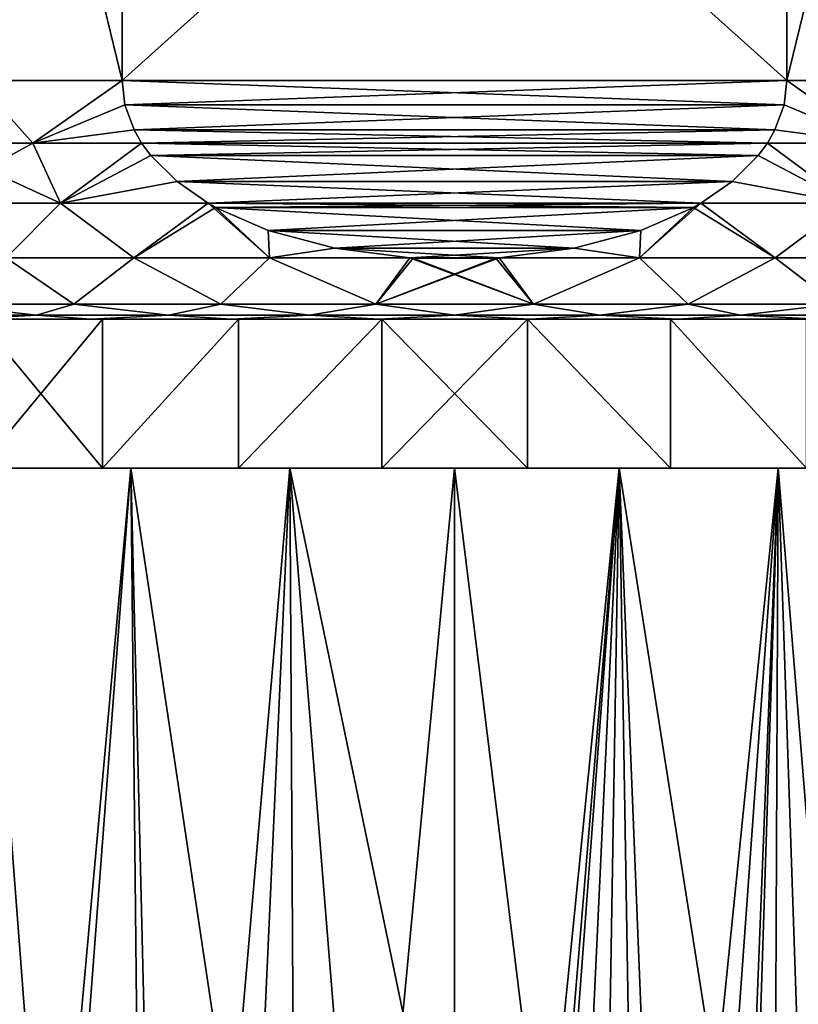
# Model space of a CAD drawing. Header units: metres. Extents: x -109 to 109, y -452 to 89.
# Tile 447 of 656: x -84 to -71, y 19 to 35. Entities that reach past the tile are written whole.
import ezdxf

# ---------------------------------------------------------------- set-up
doc = ezdxf.new("R2010")
doc.units = ezdxf.units.M
doc.layers.add('solid_K244270000C71_000', color=7, linetype='CONTINUOUS')

msp = doc.modelspace()

# ---------------------------------------------------------------- linework, layer by layer
at = {"layer": 'solid_K244270000C71_000'}
for points in [[(-84.5, 34, -13.856406), (-84.5, 44, -13.856406), (-82.067764, 44, -15)], [(-84.5, 34, -13.856406), (-82.067764, 44, -15), (-82.067764, 34, -15)], [(-82.067764, 34, 15), (-82.067764, 44, 15), (-84.5, 44, 13.856406)], [(-82.067764, 34, 15), (-84.5, 44, 13.856406), (-84.5, 34, 13.856406)], [(-82.067764, 34, 15), (-70.932236, 34, 15), (-70.932236, 44, 15)], [(-82.067764, 34, 15), (-70.932236, 44, 15), (-82.067764, 44, 15)], [(-70.932236, 34, -15), (-82.067764, 44, -15), (-70.932236, 44, -15)], [(-70.932236, 34, -15), (-82.067764, 34, -15), (-82.067764, 44, -15)], [(-68.5, 34, 13.856406), (-70.932236, 44, 15), (-70.932236, 34, 15)], [(-68.5, 34, 13.856406), (-68.5, 44, 13.856406), (-70.932236, 44, 15)], [(-70.932236, 34, -15), (-70.932236, 44, -15), (-68.5, 44, -13.856406)], [(-70.932236, 34, -15), (-68.5, 44, -13.856406), (-68.5, 34, -13.856406)], [(-84.5, 34, -13.856406), (-83.563675, 32.947845, -14.231461), (-85.292969, 32.947845, -13.233049)], [(-85.292969, 32.947845, 13.233049), (-83.563675, 32.947845, 14.231461), (-84.5, 34, 13.856406)], [(-84.5, 34, -13.856406), (-82.067764, 34, -15), (-83.563675, 32.947845, -14.231461)], [(-83.563675, 32.947845, 14.231461), (-82.067764, 34, 15), (-84.5, 34, 13.856406)], [(-82.067764, 34, -15), (-82.01873, 33.588009, -15), (-83.563675, 32.947845, -14.231461)], [(-83.563675, 32.947845, 14.231461), (-82.01873, 33.588009, 15), (-82.067764, 34, 15)], [(-82.01873, 33.588009, 15), (-70.932236, 34, 15), (-82.067764, 34, 15)], [(-70.98127, 33.588009, -15), (-82.01873, 33.588009, -15), (-82.067764, 34, -15)], [(-70.98127, 33.588009, -15), (-82.067764, 34, -15), (-70.932236, 34, -15)], [(-70.98127, 33.588009, 15), (-70.932236, 34, 15), (-82.01873, 33.588009, 15)], [(-70.98127, 33.588009, 15), (-69.436325, 32.947845, 14.231461), (-70.932236, 34, 15)], [(-69.436325, 32.947845, -14.231461), (-70.98127, 33.588009, -15), (-70.932236, 34, -15)], [(-69.436325, 32.947845, 14.231461), (-68.5, 34, 13.856406), (-70.932236, 34, 15)], [(-69.436325, 32.947845, -14.231461), (-70.932236, 34, -15), (-68.5, 34, -13.856406)], [(-82.01873, 33.588009, -15), (-81.864922, 33.169498, -15), (-83.563675, 32.947845, -14.231461)], [(-83.563675, 32.947845, 14.231461), (-81.864922, 33.169498, 15), (-82.01873, 33.588009, 15)], [(-71.135078, 33.169498, -15), (-81.864922, 33.169498, -15), (-82.01873, 33.588009, -15)], [(-71.135078, 33.169498, -15), (-82.01873, 33.588009, -15), (-70.98127, 33.588009, -15)], [(-70.98127, 33.588009, 15), (-82.01873, 33.588009, 15), (-81.864922, 33.169498, 15)], [(-70.98127, 33.588009, 15), (-81.864922, 33.169498, 15), (-71.135078, 33.169498, 15)], [(-69.436325, 32.947845, -14.231461), (-71.135078, 33.169498, -15), (-70.98127, 33.588009, -15)], [(-70.98127, 33.588009, 15), (-71.135078, 33.169498, 15), (-69.436325, 32.947845, 14.231461)], [(-81.864922, 33.169498, -15), (-81.738991, 32.950325, -15), (-83.563675, 32.947845, -14.231461)], [(-83.563675, 32.947845, 14.231461), (-81.738991, 32.950325, 15), (-81.864922, 33.169498, 15)], [(-71.261009, 32.950325, -15), (-81.738991, 32.950325, -15), (-81.864922, 33.169498, -15)], [(-71.261009, 32.950325, -15), (-81.864922, 33.169498, -15), (-71.135078, 33.169498, -15)], [(-71.135078, 33.169498, 15), (-81.864922, 33.169498, 15), (-81.738991, 32.950325, 15)], [(-71.135078, 33.169498, 15), (-81.738991, 32.950325, 15), (-71.261009, 32.950325, 15)], [(-69.436325, 32.947845, -14.231461), (-71.261009, 32.950325, -15), (-71.135078, 33.169498, -15)], [(-71.135078, 33.169498, 15), (-71.261009, 32.950325, 15), (-69.436325, 32.947845, 14.231461)], [(-83.563675, 32.947845, -14.231461), (-83.100143, 31.941845, -14.087252), (-85.399841, 31.941845, -12.75952)], [(-85.292969, 32.947845, -13.233049), (-83.563675, 32.947845, -14.231461), (-85.399841, 31.941845, -12.75952)], [(-85.399841, 31.941845, 12.75952), (-83.100143, 31.941845, 14.087252), (-85.292969, 32.947845, 13.233049)], [(-83.100143, 31.941845, 14.087252), (-83.563675, 32.947845, 14.231461), (-85.292969, 32.947845, 13.233049)], [(-83.563675, 32.947845, -14.231461), (-81.738991, 32.950325, -15), (-83.100143, 31.941845, -14.087252)], [(-83.100143, 31.941845, 14.087252), (-81.738991, 32.950325, 15), (-83.563675, 32.947845, 14.231461)], [(-81.738991, 32.950325, -15), (-81.586121, 32.740784, -15), (-83.100143, 31.941845, -14.087252)], [(-83.100143, 31.941845, 14.087252), (-81.586121, 32.740784, 15), (-81.738991, 32.950325, 15)], [(-71.413879, 32.740784, -15), (-81.586121, 32.740784, -15), (-81.738991, 32.950325, -15)], [(-71.413879, 32.740784, -15), (-81.738991, 32.950325, -15), (-71.261009, 32.950325, -15)], [(-71.261009, 32.950325, 15), (-81.738991, 32.950325, 15), (-81.586121, 32.740784, 15)], [(-71.413879, 32.740784, 15), (-71.261009, 32.950325, 15), (-81.586121, 32.740784, 15)], [(-69.899857, 31.941845, -14.087252), (-71.413879, 32.740784, -15), (-71.261009, 32.950325, -15)], [(-69.899857, 31.941845, 14.087252), (-71.261009, 32.950325, 15), (-71.413879, 32.740784, 15)], [(-69.899857, 31.941845, -14.087252), (-71.261009, 32.950325, -15), (-69.436325, 32.947845, -14.231461)], [(-69.899857, 31.941845, 14.087252), (-69.436325, 32.947845, 14.231461), (-71.261009, 32.950325, 15)], [(-81.586121, 32.740784, -15), (-81.147003, 32.30336, -15), (-83.100143, 31.941845, -14.087252)], [(-83.100143, 31.941845, 14.087252), (-81.147003, 32.30336, 15), (-81.586121, 32.740784, 15)], [(-71.852997, 32.30336, -15), (-81.147003, 32.30336, -15), (-81.586121, 32.740784, -15)], [(-71.852997, 32.30336, -15), (-81.586121, 32.740784, -15), (-71.413879, 32.740784, -15)], [(-71.413879, 32.740784, 15), (-81.586121, 32.740784, 15), (-81.147003, 32.30336, 15)], [(-71.852997, 32.30336, 15), (-71.413879, 32.740784, 15), (-81.147003, 32.30336, 15)], [(-69.899857, 31.941845, -14.087252), (-71.852997, 32.30336, -15), (-71.413879, 32.740784, -15)], [(-71.852997, 32.30336, 15), (-69.899857, 31.941845, 14.087252), (-71.413879, 32.740784, 15)], [(-81.147003, 32.30336, -15), (-80.623581, 31.941257, -15), (-83.100143, 31.941845, -14.087252)], [(-83.100143, 31.941845, 14.087252), (-80.623581, 31.941257, 15), (-81.147003, 32.30336, 15)], [(-72.376419, 31.941257, -15), (-80.623581, 31.941257, -15), (-81.147003, 32.30336, -15)], [(-72.376419, 31.941257, -15), (-81.147003, 32.30336, -15), (-71.852997, 32.30336, -15)], [(-71.852997, 32.30336, 15), (-81.147003, 32.30336, 15), (-80.623581, 31.941257, 15)], [(-71.852997, 32.30336, 15), (-80.623581, 31.941257, 15), (-72.376419, 31.941257, 15)], [(-69.899857, 31.941845, -14.087252), (-72.376419, 31.941257, -15), (-71.852997, 32.30336, -15)], [(-71.852997, 32.30336, 15), (-72.376419, 31.941257, 15), (-69.899857, 31.941845, 14.087252)], [(-85.399841, 31.941845, -12.75952), (-83.100143, 31.941845, -14.087252), (-84.01049, 31.028196, -13.008563)], [(-84.01049, 31.028196, 13.008563), (-83.100143, 31.941845, 14.087252), (-85.399841, 31.941845, 12.75952)], [(-83.100143, 31.941845, -14.087252), (-81.870735, 31.028196, -14.028024), (-84.01049, 31.028196, -13.008563)], [(-84.01049, 31.028196, 13.008563), (-81.870735, 31.028196, 14.028024), (-83.100143, 31.941845, 14.087252)], [(-83.100143, 31.941845, -14.087252), (-80.623581, 31.941257, -15), (-81.870735, 31.028196, -14.028024)], [(-81.870735, 31.028196, 14.028024), (-80.623581, 31.941257, 15), (-83.100143, 31.941845, 14.087252)], [(-80.623581, 31.941257, -15), (-80.501938, 31.872206, -15), (-81.870735, 31.028196, -14.028024)], [(-81.870735, 31.028196, 14.028024), (-79.597252, 31.028196, 14.698206), (-80.623581, 31.941257, 15)], [(-80.501938, 31.872206, -15), (-79.597252, 31.028196, -14.698206), (-81.870735, 31.028196, -14.028024)], [(-72.498062, 31.872206, -15), (-80.501938, 31.872206, -15), (-80.623581, 31.941257, -15)], [(-72.498062, 31.872206, -15), (-80.623581, 31.941257, -15), (-72.376419, 31.941257, -15)], [(-79.597252, 31.028196, 14.698206), (-80.501938, 31.872206, 15), (-80.623581, 31.941257, 15)], [(-72.376419, 31.941257, 15), (-80.623581, 31.941257, 15), (-80.501938, 31.872206, 15)], [(-72.498062, 31.872206, 15), (-72.376419, 31.941257, 15), (-80.501938, 31.872206, 15)], [(-80.501938, 31.872206, -15), (-79.620476, 31.484491, -15), (-79.597252, 31.028196, -14.698206)], [(-73.379524, 31.484491, -15), (-79.620476, 31.484491, -15), (-80.501938, 31.872206, -15)], [(-73.379524, 31.484491, -15), (-80.501938, 31.872206, -15), (-72.498062, 31.872206, -15)], [(-79.597252, 31.028196, 14.698206), (-79.620476, 31.484491, 15), (-80.501938, 31.872206, 15)], [(-72.498062, 31.872206, 15), (-80.501938, 31.872206, 15), (-79.620476, 31.484491, 15)], [(-73.379524, 31.484491, 15), (-72.498062, 31.872206, 15), (-79.620476, 31.484491, 15)], [(-72.376419, 31.941257, -15), (-71.129265, 31.028196, -14.028024), (-73.402748, 31.028196, -14.698206)], [(-72.498062, 31.872206, -15), (-72.376419, 31.941257, -15), (-73.402748, 31.028196, -14.698206)], [(-73.379524, 31.484491, -15), (-72.498062, 31.872206, -15), (-73.402748, 31.028196, -14.698206)], [(-72.498062, 31.872206, 15), (-73.402748, 31.028196, 14.698206), (-71.129265, 31.028196, 14.028024)], [(-73.379524, 31.484491, 15), (-73.402748, 31.028196, 14.698206), (-72.498062, 31.872206, 15)], [(-72.498062, 31.872206, 15), (-71.129265, 31.028196, 14.028024), (-72.376419, 31.941257, 15)], [(-69.899857, 31.941845, -14.087252), (-71.129265, 31.028196, -14.028024), (-72.376419, 31.941257, -15)], [(-72.376419, 31.941257, 15), (-71.129265, 31.028196, 14.028024), (-69.899857, 31.941845, 14.087252)], [(-69.899857, 31.941845, -14.087252), (-68.98951, 31.028196, -13.008563), (-71.129265, 31.028196, -14.028024)], [(-69.899857, 31.941845, 14.087252), (-71.129265, 31.028196, 14.028024), (-68.98951, 31.028196, 13.008563)], [(-79.620476, 31.484491, -15), (-78.501465, 31.185986, -15), (-79.597252, 31.028196, -14.698206)], [(-74.498535, 31.185986, -15), (-78.501465, 31.185986, -15), (-79.620476, 31.484491, -15)], [(-74.498535, 31.185986, -15), (-79.620476, 31.484491, -15), (-73.379524, 31.484491, -15)], [(-79.597252, 31.028196, 14.698206), (-78.501465, 31.185986, 15), (-79.620476, 31.484491, 15)], [(-73.379524, 31.484491, 15), (-79.620476, 31.484491, 15), (-78.501465, 31.185986, 15)], [(-73.379524, 31.484491, 15), (-78.501465, 31.185986, 15), (-74.498535, 31.185986, 15)], [(-74.498535, 31.185986, -15), (-73.379524, 31.484491, -15), (-73.402748, 31.028196, -14.698206)], [(-73.379524, 31.484491, 15), (-74.498535, 31.185986, 15), (-73.402748, 31.028196, 14.698206)], [(-78.501465, 31.185986, -15), (-77.249283, 31.025101, -15), (-79.597252, 31.028196, -14.698206)], [(-79.597252, 31.028196, 14.698206), (-77.249283, 31.025101, 15), (-78.501465, 31.185986, 15)], [(-78.501465, 31.185986, -15), (-75.750717, 31.025101, -15), (-77.249283, 31.025101, -15)], [(-74.498535, 31.185986, -15), (-75.750717, 31.025101, -15), (-78.501465, 31.185986, -15)], [(-74.498535, 31.185986, 15), (-78.501465, 31.185986, 15), (-77.249283, 31.025101, 15)], [(-74.498535, 31.185986, 15), (-77.249283, 31.025101, 15), (-75.750717, 31.025101, 15)], [(-74.498535, 31.185986, -15), (-73.402748, 31.028196, -14.698206), (-75.750717, 31.025101, -15)], [(-74.498535, 31.185986, 15), (-75.750717, 31.025101, 15), (-73.402748, 31.028196, 14.698206)], [(-84.01049, 31.028196, -13.008563), (-82.877266, 30.25, -12.80727), (-85.122009, 30.25, -11.417383)], [(-84.01049, 31.028196, 13.008563), (-85.122009, 30.25, 11.417383), (-82.877266, 30.25, 12.80727)], [(-84.01049, 31.028196, -13.008563), (-81.870735, 31.028196, -14.028024), (-82.877266, 30.25, -12.80727)], [(-84.01049, 31.028196, 13.008563), (-82.877266, 30.25, 12.80727), (-81.870735, 31.028196, 14.028024)], [(-81.870735, 31.028196, -14.028024), (-80.415352, 30.25, -13.761022), (-82.877266, 30.25, -12.80727)], [(-81.870735, 31.028196, 14.028024), (-82.877266, 30.25, 12.80727), (-80.415352, 30.25, 13.761022)], [(-81.870735, 31.028196, -14.028024), (-79.597252, 31.028196, -14.698206), (-80.415352, 30.25, -13.761022)], [(-81.870735, 31.028196, 14.028024), (-80.415352, 30.25, 13.761022), (-79.597252, 31.028196, 14.698206)], [(-79.597252, 31.028196, -14.698206), (-77.820099, 30.25, -14.246158), (-80.415352, 30.25, -13.761022)], [(-79.597252, 31.028196, 14.698206), (-80.415352, 30.25, 13.761022), (-77.820099, 30.25, 14.246158)], [(-79.597252, 31.028196, -14.698206), (-77.249283, 31.025101, -15), (-77.820099, 30.25, -14.246158)], [(-79.597252, 31.028196, 14.698206), (-77.820099, 30.25, 14.246158), (-77.249283, 31.025101, 15)], [(-75.750717, 31.025101, -15), (-75.179901, 30.25, -14.246158), (-77.820099, 30.25, -14.246158)], [(-75.807854, 31.021408, -15), (-75.750717, 31.025101, -15), (-77.820099, 30.25, -14.246158)], [(-77.249283, 31.025101, -15), (-77.192146, 31.021408, -15), (-77.820099, 30.25, -14.246158)], [(-77.249283, 31.025101, 15), (-77.820099, 30.25, 14.246158), (-75.179901, 30.25, 14.246158)], [(-77.192146, 31.021408, -15), (-75.807854, 31.021408, -15), (-77.820099, 30.25, -14.246158)], [(-77.249283, 31.025101, -15), (-75.750717, 31.025101, -15), (-75.807854, 31.021408, -15)], [(-77.249283, 31.025101, -15), (-75.807854, 31.021408, -15), (-77.192146, 31.021408, -15)], [(-77.192146, 31.021408, 15), (-77.249283, 31.025101, 15), (-75.179901, 30.25, 14.246158)], [(-75.750717, 31.025101, 15), (-77.249283, 31.025101, 15), (-77.192146, 31.021408, 15)], [(-75.750717, 31.025101, 15), (-77.192146, 31.021408, 15), (-75.807854, 31.021408, 15)], [(-75.807854, 31.021408, 15), (-77.192146, 31.021408, 15), (-75.179901, 30.25, 14.246158)], [(-75.750717, 31.025101, 15), (-75.807854, 31.021408, 15), (-75.179901, 30.25, 14.246158)], [(-75.750717, 31.025101, -15), (-73.402748, 31.028196, -14.698206), (-75.179901, 30.25, -14.246158)], [(-73.402748, 31.028196, 14.698206), (-75.750717, 31.025101, 15), (-75.179901, 30.25, 14.246158)], [(-73.402748, 31.028196, -14.698206), (-72.584648, 30.25, -13.761022), (-75.179901, 30.25, -14.246158)], [(-73.402748, 31.028196, 14.698206), (-75.179901, 30.25, 14.246158), (-72.584648, 30.25, 13.761022)], [(-73.402748, 31.028196, -14.698206), (-71.129265, 31.028196, -14.028024), (-72.584648, 30.25, -13.761022)], [(-71.129265, 31.028196, 14.028024), (-73.402748, 31.028196, 14.698206), (-72.584648, 30.25, 13.761022)], [(-71.129265, 31.028196, -14.028024), (-70.122734, 30.25, -12.80727), (-72.584648, 30.25, -13.761022)], [(-71.129265, 31.028196, 14.028024), (-72.584648, 30.25, 13.761022), (-70.122734, 30.25, 12.80727)], [(-71.129265, 31.028196, -14.028024), (-68.98951, 31.028196, -13.008563), (-70.122734, 30.25, -12.80727)], [(-68.98951, 31.028196, 13.008563), (-71.129265, 31.028196, 14.028024), (-70.122734, 30.25, 12.80727)], [(-85.122009, 30.25, -11.417383), (-83.499649, 30.064585, -12.123754), (-85.498581, 30.064585, -10.72409)], [(-85.122009, 30.25, 11.417383), (-85.498581, 30.064585, 10.72409), (-83.499649, 30.064585, 12.123754)], [(-85.122009, 30.25, -11.417383), (-82.877266, 30.25, -12.80727), (-83.499649, 30.064585, -12.123754)], [(-82.877266, 30.25, 12.80727), (-85.122009, 30.25, 11.417383), (-83.499649, 30.064585, 12.123754)], [(-82.877266, 30.25, -12.80727), (-81.288048, 30.064585, -13.155044), (-83.499649, 30.064585, -12.123754)], [(-82.877266, 30.25, 12.80727), (-83.499649, 30.064585, 12.123754), (-81.288048, 30.064585, 13.155044)], [(-82.877266, 30.25, -12.80727), (-80.415352, 30.25, -13.761022), (-81.288048, 30.064585, -13.155044)], [(-80.415352, 30.25, 13.761022), (-82.877266, 30.25, 12.80727), (-81.288048, 30.064585, 13.155044)], [(-80.415352, 30.25, -13.761022), (-78.930954, 30.064585, -13.786624), (-81.288048, 30.064585, -13.155044)], [(-80.415352, 30.25, 13.761022), (-81.288048, 30.064585, 13.155044), (-78.930954, 30.064585, 13.786624)], [(-80.415352, 30.25, -13.761022), (-77.820099, 30.25, -14.246158), (-78.930954, 30.064585, -13.786624)], [(-77.820099, 30.25, 14.246158), (-80.415352, 30.25, 13.761022), (-78.930954, 30.064585, 13.786624)], [(-77.820099, 30.25, -14.246158), (-76.5, 30.064585, -13.999305), (-78.930954, 30.064585, -13.786624)], [(-77.820099, 30.25, 14.246158), (-78.930954, 30.064585, 13.786624), (-76.5, 30.064585, 13.999305)], [(-77.820099, 30.25, -14.246158), (-75.179901, 30.25, -14.246158), (-76.5, 30.064585, -13.999305)], [(-75.179901, 30.25, 14.246158), (-77.820099, 30.25, 14.246158), (-76.5, 30.064585, 13.999305)], [(-75.179901, 30.25, -14.246158), (-74.069046, 30.064585, -13.786624), (-76.5, 30.064585, -13.999305)], [(-75.179901, 30.25, 14.246158), (-76.5, 30.064585, 13.999305), (-74.069046, 30.064585, 13.786624)], [(-75.179901, 30.25, -14.246158), (-72.584648, 30.25, -13.761022), (-74.069046, 30.064585, -13.786624)], [(-72.584648, 30.25, 13.761022), (-75.179901, 30.25, 14.246158), (-74.069046, 30.064585, 13.786624)], [(-72.584648, 30.25, -13.761022), (-71.711952, 30.064585, -13.155044), (-74.069046, 30.064585, -13.786624)], [(-72.584648, 30.25, 13.761022), (-74.069046, 30.064585, 13.786624), (-71.711952, 30.064585, 13.155044)], [(-72.584648, 30.25, -13.761022), (-70.122734, 30.25, -12.80727), (-71.711952, 30.064585, -13.155044)], [(-70.122734, 30.25, 12.80727), (-72.584648, 30.25, 13.761022), (-71.711952, 30.064585, 13.155044)], [(-70.122734, 30.25, -12.80727), (-69.500351, 30.064585, -12.123754), (-71.711952, 30.064585, -13.155044)], [(-70.122734, 30.25, 12.80727), (-71.711952, 30.064585, 13.155044), (-69.500351, 30.064585, 12.123754)], [(-83.499649, 30.064585, 12.123754), (-85.498581, 30.064585, 10.72409), (-84.72496, 30, 10.888367)], [(-85.498581, 30.064585, -10.72409), (-83.499649, 30.064585, -12.123754), (-84.72496, 30, -10.888367)], [(-83.499649, 30.064585, 12.123754), (-84.72496, 30, 10.888367), (-82.583641, 30, 12.214573)], [(-83.499649, 30.064585, -12.123754), (-82.583641, 30, -12.214573), (-84.72496, 30, -10.888367)], [(-81.288048, 30.064585, 13.155044), (-83.499649, 30.064585, 12.123754), (-82.583641, 30, 12.214573)], [(-83.499649, 30.064585, -12.123754), (-81.288048, 30.064585, -13.155044), (-82.583641, 30, -12.214573)], [(-81.288048, 30.064585, 13.155044), (-82.583641, 30, 12.214573), (-80.235123, 30, 13.124607)], [(-81.288048, 30.064585, -13.155044), (-80.235123, 30, -13.124607), (-82.583641, 30, -12.214573)], [(-78.930954, 30.064585, 13.786624), (-81.288048, 30.064585, 13.155044), (-80.235123, 30, 13.124607)], [(-81.288048, 30.064585, -13.155044), (-78.930954, 30.064585, -13.786624), (-80.235123, 30, -13.124607)], [(-78.930954, 30.064585, 13.786624), (-80.235123, 30, 13.124607), (-77.759369, 30, 13.587512)], [(-78.930954, 30.064585, -13.786624), (-77.759369, 30, -13.587512), (-80.235123, 30, -13.124607)], [(-76.5, 30.064585, 13.999305), (-78.930954, 30.064585, 13.786624), (-77.759369, 30, 13.587512)], [(-78.930954, 30.064585, -13.786624), (-76.5, 30.064585, -13.999305), (-77.759369, 30, -13.587512)], [(-76.5, 30.064585, 13.999305), (-77.759369, 30, 13.587512), (-75.240631, 30, 13.587512)], [(-76.5, 30.064585, -13.999305), (-75.240631, 30, -13.587512), (-77.759369, 30, -13.587512)], [(-74.069046, 30.064585, 13.786624), (-76.5, 30.064585, 13.999305), (-75.240631, 30, 13.587512)], [(-76.5, 30.064585, -13.999305), (-74.069046, 30.064585, -13.786624), (-75.240631, 30, -13.587512)], [(-74.069046, 30.064585, 13.786624), (-75.240631, 30, 13.587512), (-72.764877, 30, 13.124607)], [(-74.069046, 30.064585, -13.786624), (-72.764877, 30, -13.124607), (-75.240631, 30, -13.587512)], [(-71.711952, 30.064585, 13.155044), (-74.069046, 30.064585, 13.786624), (-72.764877, 30, 13.124607)], [(-74.069046, 30.064585, -13.786624), (-71.711952, 30.064585, -13.155044), (-72.764877, 30, -13.124607)], [(-71.711952, 30.064585, 13.155044), (-72.764877, 30, 13.124607), (-70.416359, 30, 12.214573)], [(-71.711952, 30.064585, -13.155044), (-70.416359, 30, -12.214573), (-72.764877, 30, -13.124607)], [(-69.500351, 30.064585, 12.123754), (-71.711952, 30.064585, 13.155044), (-70.416359, 30, 12.214573)], [(-71.711952, 30.064585, -13.155044), (-69.500351, 30.064585, -12.123754), (-70.416359, 30, -12.214573)], [(-84.72496, 30, -10.888367), (-82.392876, 30, -11.834506), (-84.467117, 30, -10.550196)], [(-84.72496, 30, -10.888367), (-82.583641, 30, -12.214573), (-82.392876, 30, -11.834506)], [(-84.72496, 30, 10.888367), (-84.467117, 30, 10.550196), (-82.392876, 30, 11.834506)], [(-82.583641, 30, 12.214573), (-84.72496, 30, 10.888367), (-82.392876, 30, 11.834506)], [(-82.392876, 30, -11.834506), (-82.392799, 27.5, -11.834559), (-84.467461, 27.5, -10.549951)], [(-84.467117, 30, -10.550196), (-82.392876, 30, -11.834506), (-84.467461, 27.5, -10.549951)], [(-84.467117, 30, 10.550196), (-84.467461, 27.5, 10.549951), (-82.392799, 27.5, 11.834559)], [(-82.392876, 30, 11.834506), (-84.467117, 30, 10.550196), (-82.392799, 27.5, 11.834559)], [(-82.583641, 30, -12.214573), (-80.117981, 30, -12.715809), (-82.392876, 30, -11.834506)], [(-82.583641, 30, -12.214573), (-80.235123, 30, -13.124607), (-80.117981, 30, -12.715809)], [(-82.583641, 30, 12.214573), (-82.392876, 30, 11.834506), (-80.117981, 30, 12.715809)], [(-80.235123, 30, 13.124607), (-82.583641, 30, 12.214573), (-80.117981, 30, 12.715809)], [(-82.392876, 30, -11.834506), (-80.117981, 30, -12.715809), (-82.392799, 27.5, -11.834559)], [(-80.117981, 30, 12.715809), (-82.392876, 30, 11.834506), (-82.392799, 27.5, 11.834559)], [(-80.117981, 30, -12.715809), (-80.117546, 27.5, -12.715933), (-82.392799, 27.5, -11.834559)], [(-80.117981, 30, 12.715809), (-82.392799, 27.5, 11.834559), (-80.117546, 27.5, 12.715933)], [(-80.235123, 30, -13.124607), (-77.71981, 30, -13.164104), (-80.117981, 30, -12.715809)], [(-80.235123, 30, -13.124607), (-77.759369, 30, -13.587512), (-77.71981, 30, -13.164104)], [(-80.235123, 30, 13.124607), (-80.117981, 30, 12.715809), (-77.71981, 30, 13.164104)], [(-75.240631, 30, 13.587512), (-80.235123, 30, 13.124607), (-77.71981, 30, 13.164104)], [(-75.240631, 30, 13.587512), (-77.759369, 30, 13.587512), (-80.235123, 30, 13.124607)], [(-80.117981, 30, -12.715809), (-77.71981, 30, -13.164104), (-80.117546, 27.5, -12.715933)], [(-77.71981, 30, 13.164104), (-80.117981, 30, 12.715809), (-80.117546, 27.5, 12.715933)], [(-77.71981, 30, -13.164104), (-77.71965, 27.5, -13.16412), (-80.117546, 27.5, -12.715933)], [(-77.71981, 30, 13.164104), (-80.117546, 27.5, 12.715933), (-77.71965, 27.5, 13.16412)], [(-77.759369, 30, -13.587512), (-75.28019, 30, -13.164104), (-77.71981, 30, -13.164104)], [(-77.759369, 30, -13.587512), (-72.764877, 30, -13.124607), (-75.28019, 30, -13.164104)], [(-77.759369, 30, -13.587512), (-75.240631, 30, -13.587512), (-72.764877, 30, -13.124607)], [(-77.71981, 30, -13.164104), (-75.28019, 30, -13.164104), (-77.71965, 27.5, -13.16412)], [(-77.71981, 30, 13.164104), (-77.71965, 27.5, 13.16412), (-75.28035, 27.5, 13.16412)], [(-75.28019, 30, 13.164104), (-77.71981, 30, 13.164104), (-75.28035, 27.5, 13.16412)], [(-75.240631, 30, 13.587512), (-77.71981, 30, 13.164104), (-75.28019, 30, 13.164104)], [(-75.28019, 30, -13.164104), (-75.28035, 27.5, -13.16412), (-77.71965, 27.5, -13.16412)], [(-75.28019, 30, -13.164104), (-72.882454, 27.5, -12.715933), (-75.28035, 27.5, -13.16412)], [(-75.28019, 30, 13.164104), (-75.28035, 27.5, 13.16412), (-72.882454, 27.5, 12.715933)], [(-75.28019, 30, -13.164104), (-72.882019, 30, -12.715809), (-72.882454, 27.5, -12.715933)], [(-72.882019, 30, 12.715809), (-75.28019, 30, 13.164104), (-72.882454, 27.5, 12.715933)], [(-72.764877, 30, -13.124607), (-72.882019, 30, -12.715809), (-75.28019, 30, -13.164104)], [(-72.764877, 30, 13.124607), (-75.28019, 30, 13.164104), (-72.882019, 30, 12.715809)], [(-72.764877, 30, 13.124607), (-75.240631, 30, 13.587512), (-75.28019, 30, 13.164104)], [(-72.882019, 30, -12.715809), (-70.607201, 27.5, -11.834559), (-72.882454, 27.5, -12.715933)], [(-72.882019, 30, 12.715809), (-72.882454, 27.5, 12.715933), (-70.607201, 27.5, 11.834559)], [(-72.882019, 30, -12.715809), (-70.607124, 30, -11.834506), (-70.607201, 27.5, -11.834559)], [(-70.607124, 30, 11.834506), (-72.882019, 30, 12.715809), (-70.607201, 27.5, 11.834559)], [(-70.416359, 30, -12.214573), (-70.607124, 30, -11.834506), (-72.882019, 30, -12.715809)], [(-72.764877, 30, -13.124607), (-70.416359, 30, -12.214573), (-72.882019, 30, -12.715809)], [(-70.416359, 30, 12.214573), (-72.882019, 30, 12.715809), (-70.607124, 30, 11.834506)], [(-70.416359, 30, 12.214573), (-72.764877, 30, 13.124607), (-72.882019, 30, 12.715809)], [(-84.927223, 11.763803, 12.408943), (-83.265175, 12.69157, 13.38777), (-84.39679, 27.5, 12.75306)], [(-84.467461, 27.5, -10.549951), (-82.392799, 27.5, -11.834559), (-84.39679, 27.5, -12.75306)], [(-82.392799, 27.5, 11.834559), (-84.467461, 27.5, 10.549951), (-84.39679, 27.5, 12.75306)], [(-83.999687, 0.002991, -12.990562), (-84.39679, 27.5, -12.75306), (-81.918915, 27.5, -13.986968)], [(-82.392799, 27.5, -11.834559), (-81.918915, 27.5, -13.986968), (-84.39679, 27.5, -12.75306)], [(-83.265175, 12.69157, 13.38777), (-81.918915, 27.5, 13.986968), (-84.39679, 27.5, 12.75306)], [(-82.392799, 27.5, 11.834559), (-84.39679, 27.5, 12.75306), (-81.918915, 27.5, 13.986968)], [(-81.629501, 0.000997, -14.09568), (-83.999687, 0.002991, -12.990562), (-81.918915, 27.5, -13.986968)], [(-83.265175, 12.69157, 13.38777), (-81.577011, 13.380503, 14.114672), (-81.918915, 27.5, 13.986968)], [(-82.392799, 27.5, -11.834559), (-80.117546, 27.5, -12.715933), (-81.918915, 27.5, -13.986968)], [(-80.117546, 27.5, 12.715933), (-82.392799, 27.5, 11.834559), (-81.918915, 27.5, 13.986968)], [(-81.629501, 0.000997, -14.09568), (-81.918915, 27.5, -13.986968), (-79.256424, 27.5, -14.744561)], [(-80.117546, 27.5, -12.715933), (-79.256424, 27.5, -14.744561), (-81.918915, 27.5, -13.986968)], [(-79.878143, 13.854664, 14.614655), (-79.256424, 27.5, 14.744561), (-81.918915, 27.5, 13.986968)], [(-80.117546, 27.5, 12.715933), (-81.918915, 27.5, 13.986968), (-79.256424, 27.5, 14.744561)], [(-81.577011, 13.380503, 14.114672), (-79.878143, 13.854664, 14.614655), (-81.918915, 27.5, 13.986968)], [(-79.102928, 0.00439, -14.772433), (-81.629501, 0.000997, -14.09568), (-79.256424, 27.5, -14.744561)], [(-80.117546, 27.5, -12.715933), (-77.71965, 27.5, -13.16412), (-79.256424, 27.5, -14.744561)], [(-77.71965, 27.5, 13.16412), (-80.117546, 27.5, 12.715933), (-79.256424, 27.5, 14.744561)], [(-79.878143, 13.854664, 14.614655), (-78.181633, 14.130194, 14.905438), (-79.256424, 27.5, 14.744561)], [(-79.102928, 0.00439, -14.772433), (-79.256424, 27.5, -14.744561), (-76.5, 27.5, -15)], [(-77.71965, 27.5, -13.16412), (-76.5, 27.5, -15), (-79.256424, 27.5, -14.744561)], [(-76.5, 14.219975, 15), (-76.5, 27.5, 15), (-79.256424, 27.5, 14.744561)], [(-77.71965, 27.5, 13.16412), (-79.256424, 27.5, 14.744561), (-76.5, 27.5, 15)], [(-78.181633, 14.130194, 14.905438), (-76.5, 14.219975, 15), (-79.256424, 27.5, 14.744561)], [(-79.102928, 0.00439, -14.772433), (-76.5, 27.5, -15), (-76.5, 0, -15)], [(-77.71965, 27.5, -13.16412), (-75.28035, 27.5, -13.16412), (-76.5, 27.5, -15)], [(-75.28035, 27.5, 13.16412), (-77.71965, 27.5, 13.16412), (-76.5, 27.5, 15)], [(-73.743576, 27.5, -14.744561), (-76.5, 0, -15), (-76.5, 27.5, -15)], [(-75.704826, 1.252354, -14.978909), (-76.5, 0, -15), (-73.743576, 27.5, -14.744561)], [(-75.28035, 27.5, -13.16412), (-73.743576, 27.5, -14.744561), (-76.5, 27.5, -15)], [(-74.854195, 14.133972, 14.909437), (-76.5, 27.5, 15), (-76.5, 14.219975, 15)], [(-74.854195, 14.133972, 14.909437), (-73.743576, 27.5, 14.744561), (-76.5, 27.5, 15)], [(-75.28035, 27.5, 13.16412), (-76.5, 27.5, 15), (-73.743576, 27.5, 14.744561)], [(-74.916275, 2.491828, -14.91616), (-75.704826, 1.252354, -14.978909), (-73.743576, 27.5, -14.744561)], [(-72.882454, 27.5, 12.715933), (-75.28035, 27.5, 13.16412), (-73.743576, 27.5, 14.744561)], [(-75.28035, 27.5, -13.16412), (-72.882454, 27.5, -12.715933), (-73.743576, 27.5, -14.744561)], [(-74.136452, 3.718678, -14.812617), (-74.916275, 2.491828, -14.91616), (-73.743576, 27.5, -14.744561)], [(-74.854195, 14.133972, 14.909437), (-73.194771, 13.87045, 14.631317), (-73.743576, 27.5, 14.744561)], [(-73.367981, 4.927123, -14.669372), (-74.136452, 3.718678, -14.812617), (-73.743576, 27.5, -14.744561)], [(-71.533257, 13.417703, 14.15385), (-71.081085, 27.5, 13.986968), (-73.743576, 27.5, 14.744561)], [(-72.882454, 27.5, 12.715933), (-73.743576, 27.5, 14.744561), (-71.081085, 27.5, 13.986968)], [(-73.194771, 13.87045, 14.631317), (-71.533257, 13.417703, 14.15385), (-73.743576, 27.5, 14.744561)], [(-73.367981, 4.927123, -14.669372), (-73.743576, 27.5, -14.744561), (-71.081085, 27.5, -13.986968)], [(-72.882454, 27.5, -12.715933), (-71.081085, 27.5, -13.986968), (-73.743576, 27.5, -14.744561)], [(-72.613678, 6.114381, -14.487805), (-73.367981, 4.927123, -14.669372), (-71.081085, 27.5, -13.986968)], [(-70.607201, 27.5, 11.834559), (-72.882454, 27.5, 12.715933), (-71.081085, 27.5, 13.986968)], [(-72.882454, 27.5, -12.715933), (-70.607201, 27.5, -11.834559), (-71.081085, 27.5, -13.986968)], [(-71.876694, 7.275487, -14.269725), (-72.613678, 6.114381, -14.487805), (-71.081085, 27.5, -13.986968)], [(-71.161095, 8.403715, -14.017706), (-71.876694, 7.275487, -14.269725), (-71.081085, 27.5, -13.986968)], [(-71.533257, 13.417703, 14.15385), (-69.880676, 12.760568, 13.460482), (-71.081085, 27.5, 13.986968)], [(-70.469299, 9.495783, -13.734286), (-71.161095, 8.403715, -14.017706), (-71.081085, 27.5, -13.986968)], [(-69.880676, 12.760568, 13.460482), (-68.60321, 27.5, 12.75306), (-71.081085, 27.5, 13.986968)], [(-70.607201, 27.5, 11.834559), (-71.081085, 27.5, 13.986968), (-68.60321, 27.5, 12.75306)], [(-70.469299, 9.495783, -13.734286), (-71.081085, 27.5, -13.986968), (-68.60321, 27.5, -12.75306)], [(-70.607201, 27.5, -11.834559), (-68.60321, 27.5, -12.75306), (-71.081085, 27.5, -13.986968)]]:
    msp.add_3dface(points, dxfattribs=at)

doc.saveas('drawing.dxf')
